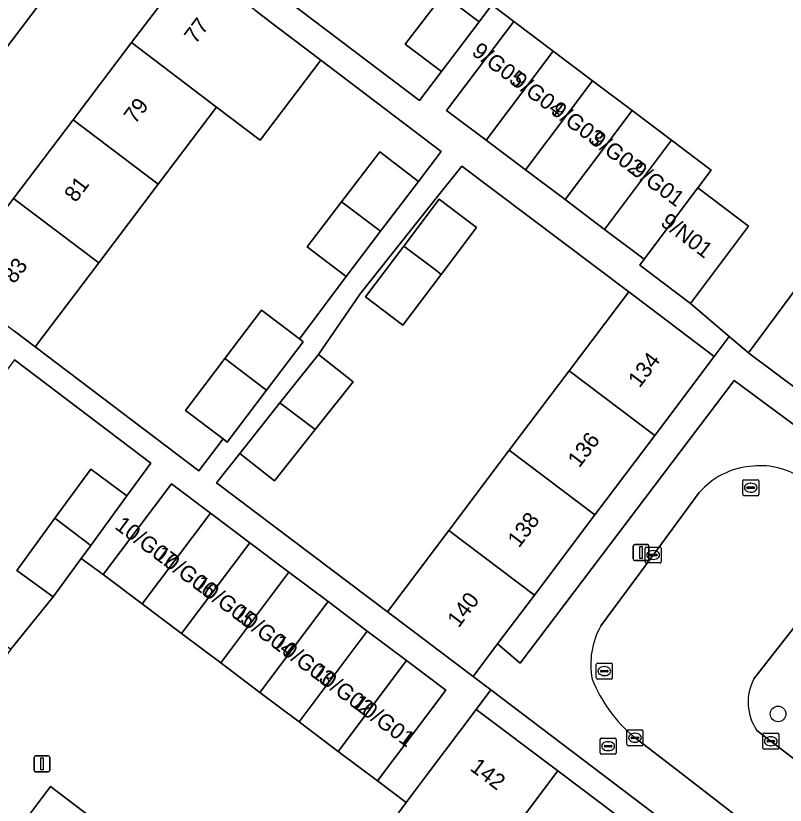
# Model space of a CAD drawing. Extents: x 159039 to 160102, y 381214 to 382524.
# Drawn here: x 159391.67 to 159439.83, y 381905.89 to 381955.27 of the extents above; entities that cross this region are included whole.
import ezdxf

# ---------------------------------------------------------------- set-up
doc = ezdxf.new("R2010")
doc.units = 0
for name, color, linetype in [('IMGEO_Boom', 7, 'Continuous'), ('IMGEO_Brandkraan', 7, 'Continuous'), ('IMGEO_Erf', 7, 'Continuous'), ('IMGEO_Groenvoorziening', 7, 'Continuous'), ('IMGEO_Kolk', 7, 'Continuous'), ('IMGEO_Lichtmast', 7, 'Continuous'), ('IMGEO_Pand', 7, 'Continuous'), ('IMGEO_Pand_nummerreeks', 7, 'Continuous'), ('IMGEO_Rijbaan_lokaal_open', 7, 'Continuous'), ('IMGEO_Rioolput', 7, 'Continuous'), ('IMGEO_Voetpad_open', 7, 'Continuous')]:
    doc.layers.add(name, color=color, linetype=linetype)

msp = doc.modelspace()

# ---------------------------------------------------------------- linework, layer by layer
at = {"layer": 'IMGEO_Boom'}
msp.add_circle((159439.379, 381911.604), 0.489, dxfattribs=at)
at = {"layer": 'IMGEO_Brandkraan'}
for p, q in [((159428.245, 381909.161), (159428.245, 381910.013)), ((159428.32, 381910.087), (159429.172, 381910.087)), ((159428.733, 381909.867), (159428.758, 381909.867)), ((159429.246, 381910.013), (159429.246, 381909.161)), ((159428.504, 381909.581), (159428.504, 381909.593)), ((159428.942, 381909.544), (159428.544, 381909.544)), ((159428.547, 381909.63), (159428.945, 381909.63)), ((159428.756, 381909.307), (159428.731, 381909.307)), ((159428.988, 381909.593), (159428.988, 381909.581)), ((159429.172, 381909.087), (159428.32, 381909.087))]:
    msp.add_line(p, q, dxfattribs=at)
for points in [[(159428.245, 381909.161), (159428.245, 381910.013)], [(159428.32, 381910.087), (159429.172, 381910.087)], [(159429.246, 381910.013), (159429.246, 381909.161)], [(159429.172, 381909.087), (159428.32, 381909.087)]]:
    msp.add_lwpolyline(points, dxfattribs=at)
for centre, radius, start, end in [((159428.322, 381910.011), 0.0765, 91.552, 178.448), ((159428.322, 381910.011), 0.0765, 91.552, 178.448), ((159429.17, 381910.011), 0.0765, 1.552, 88.448), ((159429.17, 381910.011), 0.0765, 1.552, 88.448), ((159428.544, 381909.59), 0.0403, 85.8775, 175.7526), ((159428.541, 381909.58), 0.0366, 178.938, 274.7102), ((159428.945, 381909.587), 0.043, 264.8664, 352.4533), ((159428.949, 381909.592), 0.0386, 1.7309, 96.639), ((159428.322, 381909.163), 0.0765, 181.552, 268.448), ((159428.322, 381909.163), 0.0765, 181.552, 268.448), ((159429.17, 381909.163), 0.0765, 271.552, 358.448), ((159429.17, 381909.163), 0.0765, 271.552, 358.448)]:
    msp.add_arc(centre, radius, start, end, dxfattribs=at)
for centre, major_axis, ratio, start_param, end_param in [((159428.732, 381909.587), (-0.387, 0.002), 0.722429, 4.712389, 7.853982), ((159428.757, 381909.587), (-0.39, 0.002), 0.717154, 1.570796, 4.712389)]:
    msp.add_ellipse(centre, major_axis=major_axis, ratio=ratio, start_param=start_param, end_param=end_param, dxfattribs=at)
at = {"layer": 'IMGEO_Erf'}
for points in [[(159398.917, 381953.594), (159402.704, 381958.596), (159397.868, 381962.257), (159382.726, 381942.256), (159387.562, 381938.595), (159391.54, 381943.85), (159395.265, 381948.769)], [(159409.912, 381940.823), (159412.062, 381943.639), (159414.45, 381946.765), (159416.878, 381944.911), (159418.304, 381946.779), (159410.763, 381952.492), (159406.974, 381947.492), (159404.237, 381949.565), (159400.585, 381944.741), (159396.861, 381939.821), (159392.883, 381934.567), (159403.126, 381926.817), (159404.646, 381928.807), (159402.302, 381930.581), (159404.766, 381933.835), (159407.05, 381936.851), (159409.419, 381935.058), (159409.502, 381935.167), (159412.341, 381938.969)], [(159430.031, 381938.001), (159419.583, 381945.877), (159418.154, 381944.078), (159415.735, 381941.036), (159413.223, 381937.875), (159410.624, 381934.094), (159412.784, 381932.378), (159410.409, 381929.39), (159407.854, 381926.175), (159405.693, 381927.891), (159404.233, 381926.054), (159414.935, 381917.986), (159418.775, 381923.077), (159422.559, 381928.094), (159426.305, 381933.061)], [(159415.955, 381940.87), (159418.168, 381943.804), (159420.516, 381942.033), (159418.303, 381939.098), (159415.905, 381935.918), (159413.556, 381937.688)], [(159436.632, 381932.453), (159446.5, 381925.157), (159447.631, 381926.611), (159447.651, 381926.637), (159442.585, 381930.419), (159437.556, 381934.173), (159437.521, 381934.199), (159436.327, 381935.215), (159435.384, 381933.964), (159431.657, 381929.023), (159427.91, 381924.056), (159424.126, 381919.039), (159421.82, 381915.982), (159423.238, 381914.788)], [(159431.585, 381905.396), (159421.4, 381913.107), (159420.487, 381911.887), (159425.591, 381908.049), (159430.694, 381904.211)]]:
    msp.add_lwpolyline(points, close=True, dxfattribs=at)
for points in [[(159408.626, 381956.269), (159416.944, 381949.973), (159418.311, 381951.779), (159416.051, 381953.49), (159418.411, 381956.607)], [(159389.093, 381917.303), (159391.36, 381915.647), (159394.01, 381918.924), (159391.743, 381920.58), (159394.123, 381923.839), (159396.364, 381926.908), (159398.631, 381925.252), (159400.124, 381927.297), (159391.603, 381933.745), (159387.754, 381928.661), (159384.163, 381923.917), (159386.906, 381921.84), (159383.226, 381916.979), (159380.483, 381919.056), (159376.759, 381914.137), (159376.674, 381914.024), (159379.154, 381912.146), (159375.514, 381907.337), (159371.965, 381902.649)]]:
    msp.add_lwpolyline(points, dxfattribs=at)
at = {"layer": 'IMGEO_Groenvoorziening'}
for points in [[(159438.052, 381910.557), (159441.4, 381908.012), (159442.138, 381907.498), (159447.89, 381914.593), (159445.82, 381916.183), (159444.115, 381917.538)], [(159440.342, 381916.976), (159437.867, 381913.808)]]:
    msp.add_lwpolyline(points, dxfattribs=at)
msp.add_arc((159440.66, 381912.336), 3.157, 152.2112, 214.3026, dxfattribs=at)
at = {"layer": 'IMGEO_Kolk'}
for p, q in [((159431.06, 381921.118), (159431.06, 381921.97)), ((159431.135, 381922.044), (159431.987, 381922.044)), ((159431.548, 381921.824), (159431.573, 381921.824)), ((159432.061, 381921.97), (159432.061, 381921.118)), ((159431.319, 381921.538), (159431.319, 381921.55)), ((159431.757, 381921.501), (159431.359, 381921.501)), ((159431.362, 381921.587), (159431.76, 381921.587)), ((159431.571, 381921.264), (159431.546, 381921.264)), ((159431.803, 381921.55), (159431.803, 381921.538)), ((159431.987, 381921.044), (159431.135, 381921.044)), ((159429.924, 381909.688), (159429.924, 381910.54)), ((159429.999, 381910.614), (159430.851, 381910.614)), ((159430.412, 381910.394), (159430.437, 381910.394)), ((159430.925, 381910.54), (159430.925, 381909.688)), ((159438.424, 381909.469), (159438.424, 381910.321)), ((159438.499, 381910.395), (159439.351, 381910.395)), ((159439.425, 381910.321), (159439.425, 381909.469)), ((159430.183, 381910.108), (159430.183, 381910.12)), ((159430.621, 381910.071), (159430.223, 381910.071)), ((159430.226, 381910.157), (159430.624, 381910.157)), ((159430.435, 381909.834), (159430.41, 381909.834)), ((159430.667, 381910.12), (159430.667, 381910.108)), ((159438.683, 381909.889), (159438.683, 381909.901)), ((159439.121, 381909.852), (159438.723, 381909.852)), ((159438.726, 381909.938), (159439.124, 381909.938)), ((159438.912, 381910.175), (159438.937, 381910.175)), ((159439.167, 381909.901), (159439.167, 381909.889)), ((159430.851, 381909.614), (159429.999, 381909.614)), ((159439.351, 381909.395), (159438.499, 381909.395)), ((159438.935, 381909.615), (159438.91, 381909.615))]:
    msp.add_line(p, q, dxfattribs=at)
for points in [[(159431.06, 381921.118), (159431.06, 381921.97)], [(159431.135, 381922.044), (159431.987, 381922.044)], [(159432.061, 381921.97), (159432.061, 381921.118)], [(159431.987, 381921.044), (159431.135, 381921.044)], [(159429.924, 381909.688), (159429.924, 381910.54)], [(159429.999, 381910.614), (159430.851, 381910.614)], [(159430.925, 381910.54), (159430.925, 381909.688)], [(159438.424, 381909.469), (159438.424, 381910.321)], [(159438.499, 381910.395), (159439.351, 381910.395)], [(159439.425, 381910.321), (159439.425, 381909.469)], [(159430.851, 381909.614), (159429.999, 381909.614)], [(159439.351, 381909.395), (159438.499, 381909.395)]]:
    msp.add_lwpolyline(points, dxfattribs=at)
for centre, radius, start, end in [((159431.137, 381921.968), 0.0765, 91.552, 178.448), ((159431.137, 381921.968), 0.0765, 91.552, 178.448), ((159431.985, 381921.968), 0.0765, 1.552, 88.448), ((159431.985, 381921.968), 0.0765, 1.552, 88.448), ((159431.359, 381921.547), 0.0403, 85.8775, 175.7526), ((159431.356, 381921.537), 0.0366, 178.938, 274.7102), ((159431.76, 381921.544), 0.043, 264.8664, 352.4533), ((159431.764, 381921.549), 0.0386, 1.7309, 96.639), ((159431.137, 381921.12), 0.0765, 181.552, 268.448), ((159431.137, 381921.12), 0.0765, 181.552, 268.448), ((159431.985, 381921.12), 0.0765, 271.552, 358.448), ((159431.985, 381921.12), 0.0765, 271.552, 358.448), ((159430.001, 381910.538), 0.0765, 91.552, 178.448), ((159430.001, 381910.538), 0.0765, 91.552, 178.448), ((159430.849, 381910.538), 0.0765, 1.552, 88.448), ((159430.849, 381910.538), 0.0765, 1.552, 88.448), ((159438.501, 381910.319), 0.0765, 91.552, 178.448), ((159438.501, 381910.319), 0.0765, 91.552, 178.448), ((159439.349, 381910.319), 0.0765, 1.552, 88.448), ((159439.349, 381910.319), 0.0765, 1.552, 88.448), ((159430.223, 381910.117), 0.0403, 85.8775, 175.7526), ((159430.22, 381910.107), 0.0366, 178.938, 274.7102), ((159430.624, 381910.114), 0.043, 264.8664, 352.4533), ((159430.628, 381910.119), 0.0386, 1.7309, 96.639), ((159438.723, 381909.898), 0.0403, 85.8775, 175.7526), ((159438.72, 381909.888), 0.0366, 178.938, 274.7102), ((159439.124, 381909.895), 0.043, 264.8664, 352.4533), ((159439.128, 381909.9), 0.0386, 1.7309, 96.639), ((159430.001, 381909.69), 0.0765, 181.552, 268.448), ((159430.001, 381909.69), 0.0765, 181.552, 268.448), ((159430.849, 381909.69), 0.0765, 271.552, 358.448), ((159430.849, 381909.69), 0.0765, 271.552, 358.448), ((159438.501, 381909.471), 0.0765, 181.552, 268.448), ((159438.501, 381909.471), 0.0765, 181.552, 268.448), ((159439.349, 381909.471), 0.0765, 271.552, 358.448), ((159439.349, 381909.471), 0.0765, 271.552, 358.448)]:
    msp.add_arc(centre, radius, start, end, dxfattribs=at)
for centre, major_axis, ratio, start_param, end_param in [((159431.547, 381921.544), (-0.387, 0.002), 0.722429, 4.712389, 7.853982), ((159431.572, 381921.544), (-0.39, 0.002), 0.717154, 1.570796, 4.712389), ((159430.411, 381910.114), (-0.387, 0.002), 0.722429, 4.712389, 7.853982), ((159430.436, 381910.114), (-0.39, 0.002), 0.717154, 1.570796, 4.712389), ((159438.911, 381909.895), (-0.387, 0.002), 0.722429, 4.712389, 7.853982), ((159438.936, 381909.895), (-0.39, 0.002), 0.717154, 1.570796, 4.712389)]:
    msp.add_ellipse(centre, major_axis=major_axis, ratio=ratio, start_param=start_param, end_param=end_param, dxfattribs=at)
at = {"layer": 'IMGEO_Lichtmast'}
for p, q in [((159430.411, 381922.199), (159431.201, 381922.199)), ((159431.201, 381922.199), (159430.411, 381922.199)), ((159430.311, 381921.299), (159430.311, 381922.099)), ((159430.311, 381922.099), (159430.311, 381921.299)), ((159431.301, 381922.099), (159431.301, 381921.299)), ((159431.301, 381921.299), (159431.301, 381922.099)), ((159431.201, 381921.199), (159430.411, 381921.199)), ((159430.411, 381921.199), (159431.201, 381921.199)), ((159392.815, 381908.083), (159392.815, 381908.883)), ((159392.815, 381908.883), (159392.815, 381908.083)), ((159392.915, 381908.983), (159393.705, 381908.983)), ((159393.705, 381908.983), (159392.915, 381908.983)), ((159393.805, 381908.883), (159393.805, 381908.083)), ((159393.805, 381908.083), (159393.805, 381908.883)), ((159393.705, 381907.983), (159392.915, 381907.983)), ((159392.915, 381907.983), (159393.705, 381907.983))]:
    msp.add_line(p, q, dxfattribs=at)
for points in [[(159430.731, 381922.074), (159430.881, 381922.074), (159430.881, 381921.324), (159430.731, 381921.324), (159430.731, 381922.074)], [(159393.235, 381908.858), (159393.385, 381908.858), (159393.385, 381908.108), (159393.235, 381908.108), (159393.235, 381908.858)]]:
    msp.add_lwpolyline(points, dxfattribs=at)
for centre, start, end in [((159430.411, 381922.099), 90, 180), ((159430.411, 381922.099), 90, 180), ((159431.201, 381922.099), 0, 90), ((159431.201, 381922.099), 360, 90), ((159430.411, 381921.299), 180, 270), ((159430.411, 381921.299), 180, 270), ((159431.201, 381921.299), 270, 0), ((159431.201, 381921.299), 270, 0), ((159392.915, 381908.883), 90, 180), ((159392.915, 381908.883), 90, 180), ((159393.705, 381908.883), 0, 90), ((159393.705, 381908.883), 360, 90), ((159392.915, 381908.083), 180, 270), ((159392.915, 381908.083), 180, 270), ((159393.705, 381908.083), 270, 0), ((159393.705, 381908.083), 270, 0)]:
    msp.add_arc(centre, 0.1, start, end, dxfattribs=at)
at = {"layer": 'IMGEO_Pand'}
for points in [[(159423.011, 381957.989), (159420.752, 381959.7), (159418.411, 381956.607), (159420.67, 381954.897), (159421.469, 381955.953)], [(159408.024, 381954.568), (159406.691, 381955.578), (159402.704, 381958.596), (159398.917, 381953.594), (159404.237, 381949.565), (159406.974, 381947.492), (159410.763, 381952.492)], [(159420.67, 381954.897), (159418.411, 381956.607), (159416.051, 381953.49), (159418.311, 381951.779)], [(159421.109, 381947.49), (159425.302, 381953.062), (159422.832, 381954.921), (159418.638, 381949.349)], [(159400.585, 381944.741), (159404.237, 381949.565), (159398.917, 381953.594), (159395.265, 381948.769)], [(159421.109, 381947.49), (159423.579, 381945.631), (159427.772, 381951.203), (159425.302, 381953.062)], [(159426.049, 381943.772), (159430.243, 381949.344), (159427.772, 381951.203), (159423.579, 381945.631)], [(159426.049, 381943.772), (159428.519, 381941.913), (159432.713, 381947.485), (159430.243, 381949.344)], [(159400.585, 381944.741), (159395.265, 381948.769), (159391.54, 381943.85), (159396.861, 381939.821)], [(159434.351, 381944.512), (159435.183, 381945.626), (159432.713, 381947.485), (159428.519, 381941.913), (159431.008, 381940.04)], [(159412.062, 381943.639), (159414.498, 381941.794), (159416.878, 381944.911), (159414.45, 381946.765)], [(159434.351, 381944.512), (159431.008, 381940.04), (159430.728, 381939.668), (159433.894, 381937.285), (159437.532, 381942.118)], [(159396.861, 381939.821), (159391.54, 381943.85), (159387.562, 381938.595), (159391.585, 381935.549), (159392.883, 381934.567)], [(159412.062, 381943.639), (159409.912, 381940.823), (159412.341, 381938.969), (159414.498, 381941.794)], [(159415.955, 381940.87), (159417.939, 381939.373), (159418.303, 381939.098), (159420.516, 381942.033), (159418.168, 381943.804)], [(159418.303, 381939.098), (159417.939, 381939.373), (159415.955, 381940.87), (159413.556, 381937.688), (159415.905, 381935.918)], [(159447.431, 381936.906), (159442.39, 381940.671), (159440.513, 381938.206), (159437.521, 381934.199), (159437.556, 381934.173), (159442.585, 381930.419)], [(159426.305, 381933.061), (159431.657, 381929.023), (159435.384, 381933.964), (159431.392, 381936.975), (159430.031, 381938.001)], [(159409.419, 381935.058), (159407.05, 381936.851), (159404.766, 381933.835), (159407.123, 381932.051), (159407.368, 381931.865), (159409.652, 381934.881)], [(159410.409, 381929.39), (159412.784, 381932.378), (159410.624, 381934.094), (159408.206, 381931.053)], [(159407.368, 381931.865), (159407.123, 381932.051), (159404.766, 381933.835), (159402.302, 381930.581), (159404.646, 381928.807), (159404.904, 381928.611)], [(159422.559, 381928.094), (159427.91, 381924.056), (159431.657, 381929.023), (159426.305, 381933.061)], [(159410.409, 381929.39), (159408.206, 381931.053), (159405.693, 381927.891), (159407.854, 381926.175)], [(159418.775, 381923.077), (159424.126, 381919.039), (159427.91, 381924.056), (159422.559, 381928.094)], [(159394.123, 381923.839), (159396.362, 381922.145), (159398.631, 381925.252), (159396.364, 381926.908)], [(159399.591, 381918.48), (159403.862, 381924.16), (159401.409, 381926.004), (159397.138, 381920.325)], [(159406.314, 381922.315), (159403.862, 381924.16), (159399.591, 381918.48), (159402.044, 381916.636)], [(159396.362, 381922.145), (159394.123, 381923.839), (159391.743, 381920.58), (159394.01, 381918.924), (159395.765, 381921.328)], [(159418.775, 381923.077), (159414.935, 381917.986), (159416.296, 381916.96), (159420.287, 381913.949), (159421.82, 381915.982), (159424.126, 381919.039)], [(159406.314, 381922.315), (159402.044, 381916.636), (159404.497, 381914.792), (159408.767, 381920.471)], [(159404.497, 381914.792), (159406.949, 381912.947), (159411.22, 381918.626), (159408.767, 381920.471)], [(159409.402, 381911.103), (159413.673, 381916.782), (159411.22, 381918.626), (159406.949, 381912.947)], [(159416.125, 381914.937), (159413.673, 381916.782), (159409.402, 381911.103), (159411.855, 381909.259)], [(159416.125, 381914.937), (159411.855, 381909.259), (159414.308, 381907.414), (159418.578, 381913.093)], [(159425.591, 381908.049), (159420.487, 381911.887), (159417.483, 381907.891), (159416.108, 381906.061), (159415.625, 381905.419), (159420.728, 381901.581)], [(159425.591, 381908.049), (159420.728, 381901.581), (159425.831, 381897.744), (159427.689, 381900.215), (159430.694, 381904.211)], [(159393.839, 381907.055), (159392.211, 381904.905), (159396.388, 381901.741), (159398.017, 381903.891)]]:
    msp.add_lwpolyline(points, close=True, dxfattribs=at)
at = {"layer": 'IMGEO_Rijbaan_lokaal_open'}
for points in [[(159440.673, 381978.378), (159439.221, 381979.469), (159437.843, 381977.581), (159435.502, 381974.488), (159433.143, 381971.371), (159430.438, 381967.798), (159428.097, 381964.705), (159425.738, 381961.588), (159423.011, 381957.989), (159421.469, 381955.953), (159422.832, 381954.921), (159425.302, 381953.062), (159427.772, 381951.203), (159430.243, 381949.344), (159432.713, 381947.485), (159435.183, 381945.626), (159434.351, 381944.512), (159437.532, 381942.118), (159433.894, 381937.285), (159436.327, 381935.215), (159437.521, 381934.199), (159440.513, 381938.206)], [(159434.45, 381925.454), (159431.853, 381921.937), (159428.279, 381917.104)], [(159415.625, 381905.419), (159416.108, 381906.061), (159414.308, 381907.414), (159411.855, 381909.259), (159409.402, 381911.103), (159406.949, 381912.947), (159404.497, 381914.792), (159402.044, 381916.636), (159399.591, 381918.48), (159397.138, 381920.325), (159395.765, 381921.328), (159394.01, 381918.924), (159391.36, 381915.647), (159389.091, 381912.54), (159386.739, 381909.319), (159384.249, 381905.832)], [(159437.867, 381913.808), (159440.342, 381916.976)], [(159442.138, 381907.498), (159441.4, 381908.012), (159438.052, 381910.557)], [(159430.348, 381910.174), (159433.049, 381908.101), (159438.861, 381903.597), (159440.329, 381902.405), (159442.942, 381900.503)], [(159392.211, 381904.905), (159393.839, 381907.055), (159398.017, 381903.891)]]:
    msp.add_lwpolyline(points, dxfattribs=at)
for centre, radius, start, end in [((159438.041, 381922.353), 4.745, 95.1201, 139.1903), ((159438.289, 381922.53), 4.599, 57.4067, 98.3889), ((159432.63, 381914.698), 4.972, 151.0554, 190.674), ((159436.147, 381917.108), 9.039, 201.6219, 230.0917), ((159440.66, 381912.336), 3.157, 152.2112, 214.3026)]:
    msp.add_arc(centre, radius, start, end, dxfattribs=at)
at = {"layer": 'IMGEO_Rioolput'}
for p, q in [((159437.168, 381925.329), (159437.168, 381926.181)), ((159437.243, 381926.255), (159438.095, 381926.255)), ((159438.169, 381926.181), (159438.169, 381925.329)), ((159437.427, 381925.749), (159437.427, 381925.761)), ((159437.865, 381925.712), (159437.467, 381925.712)), ((159437.47, 381925.798), (159437.868, 381925.798)), ((159437.656, 381926.035), (159437.681, 381926.035)), ((159437.911, 381925.761), (159437.911, 381925.749)), ((159438.095, 381925.255), (159437.243, 381925.255)), ((159437.679, 381925.475), (159437.654, 381925.475)), ((159428.08, 381914.78), (159428.932, 381914.78)), ((159428.005, 381913.854), (159428.005, 381914.706)), ((159428.264, 381914.274), (159428.264, 381914.286)), ((159428.702, 381914.237), (159428.304, 381914.237)), ((159428.307, 381914.323), (159428.705, 381914.323)), ((159428.493, 381914.56), (159428.518, 381914.56)), ((159428.748, 381914.286), (159428.748, 381914.274)), ((159429.006, 381914.706), (159429.006, 381913.854)), ((159428.932, 381913.78), (159428.08, 381913.78)), ((159428.516, 381914), (159428.491, 381914))]:
    msp.add_line(p, q, dxfattribs=at)
for points in [[(159437.168, 381925.329), (159437.168, 381926.181)], [(159437.243, 381926.255), (159438.095, 381926.255)], [(159438.169, 381926.181), (159438.169, 381925.329)], [(159438.095, 381925.255), (159437.243, 381925.255)], [(159428.08, 381914.78), (159428.932, 381914.78)], [(159428.005, 381913.854), (159428.005, 381914.706)], [(159429.006, 381914.706), (159429.006, 381913.854)], [(159428.932, 381913.78), (159428.08, 381913.78)]]:
    msp.add_lwpolyline(points, dxfattribs=at)
for centre, radius, start, end in [((159437.245, 381926.179), 0.0765, 91.552, 178.448), ((159437.245, 381926.179), 0.0765, 91.552, 178.448), ((159438.093, 381926.179), 0.0765, 1.552, 88.448), ((159438.093, 381926.179), 0.0765, 1.552, 88.448), ((159437.467, 381925.758), 0.0403, 85.8775, 175.7526), ((159437.464, 381925.748), 0.0366, 178.938, 274.7102), ((159437.868, 381925.755), 0.043, 264.8664, 352.4533), ((159437.872, 381925.76), 0.0386, 1.7309, 96.639), ((159437.245, 381925.331), 0.0765, 181.552, 268.448), ((159437.245, 381925.331), 0.0765, 181.552, 268.448), ((159438.093, 381925.331), 0.0765, 271.552, 358.448), ((159438.093, 381925.331), 0.0765, 271.552, 358.448), ((159428.082, 381914.704), 0.0765, 91.552, 178.448), ((159428.082, 381914.704), 0.0765, 91.552, 178.448), ((159428.93, 381914.704), 0.0765, 1.552, 88.448), ((159428.93, 381914.704), 0.0765, 1.552, 88.448), ((159428.304, 381914.283), 0.0403, 85.8775, 175.7526), ((159428.301, 381914.273), 0.0366, 178.938, 274.7102), ((159428.705, 381914.28), 0.043, 264.8664, 352.4533), ((159428.709, 381914.285), 0.0386, 1.7309, 96.639), ((159428.082, 381913.856), 0.0765, 181.552, 268.448), ((159428.082, 381913.856), 0.0765, 181.552, 268.448), ((159428.93, 381913.856), 0.0765, 271.552, 358.448), ((159428.93, 381913.856), 0.0765, 271.552, 358.448)]:
    msp.add_arc(centre, radius, start, end, dxfattribs=at)
for centre, major_axis, ratio, start_param, end_param in [((159437.655, 381925.755), (-0.387, 0.002), 0.722429, 4.712389, 7.853982), ((159437.68, 381925.755), (-0.39, 0.002), 0.717154, 1.570796, 4.712389), ((159428.492, 381914.28), (-0.387, 0.002), 0.722429, 4.712389, 7.853982), ((159428.517, 381914.28), (-0.39, 0.002), 0.717154, 1.570796, 4.712389)]:
    msp.add_ellipse(centre, major_axis=major_axis, ratio=ratio, start_param=start_param, end_param=end_param, dxfattribs=at)
at = {"layer": 'IMGEO_Voetpad_open'}
for points in [[(159358.765, 381910.606), (159381.864, 381941.117), (159382.726, 381942.256), (159397.868, 381962.257), (159398.906, 381963.628), (159421.683, 381993.713)], [(159391.603, 381933.745), (159400.124, 381927.297), (159398.631, 381925.252), (159396.362, 381922.145), (159395.765, 381921.328), (159397.138, 381920.325), (159401.409, 381926.004), (159403.862, 381924.16), (159406.314, 381922.315), (159408.767, 381920.471), (159411.22, 381918.626), (159413.673, 381916.782), (159416.125, 381914.937), (159418.578, 381913.093), (159414.308, 381907.414), (159416.108, 381906.061), (159417.483, 381907.891), (159420.487, 381911.887), (159421.4, 381913.107), (159420.287, 381913.949), (159416.296, 381916.96), (159414.935, 381917.986), (159404.233, 381926.054), (159405.693, 381927.891), (159408.206, 381931.053), (159410.624, 381934.094), (159413.223, 381937.875), (159415.735, 381941.036), (159418.154, 381944.078), (159419.583, 381945.877), (159430.031, 381938.001), (159431.392, 381936.975), (159435.384, 381933.964), (159436.327, 381935.215), (159433.894, 381937.285), (159430.728, 381939.668), (159431.008, 381940.04), (159428.519, 381941.913), (159426.049, 381943.772), (159423.579, 381945.631), (159421.109, 381947.49), (159418.638, 381949.349), (159422.832, 381954.921), (159421.469, 381955.953), (159420.67, 381954.897), (159418.311, 381951.779), (159416.944, 381949.973), (159408.626, 381956.269)], [(159406.691, 381955.578), (159408.024, 381954.568), (159410.763, 381952.492), (159418.304, 381946.779), (159416.878, 381944.911), (159414.498, 381941.794), (159412.341, 381938.969), (159409.502, 381935.167), (159409.419, 381935.058), (159409.652, 381934.881), (159407.368, 381931.865), (159404.904, 381928.611), (159404.646, 381928.807), (159403.126, 381926.817), (159392.883, 381934.567), (159391.585, 381935.549)], [(159465.119, 381903.631), (159463.409, 381904.86), (159468.044, 381911.321), (159466.84, 381912.207), (159463.424, 381914.86), (159456.646, 381919.953), (159448.868, 381925.698), (159447.631, 381926.611), (159446.5, 381925.157), (159436.632, 381932.453), (159423.238, 381914.788), (159421.82, 381915.982), (159420.287, 381913.949), (159421.4, 381913.107), (159431.585, 381905.396), (159430.694, 381904.211), (159431.763, 381903.413), (159439.535, 381897.61), (159446.346, 381892.511), (159448.923, 381890.559), (159451.824, 381888.437), (159454.27, 381891.937), (159455.918, 381890.785)], [(159428.279, 381917.104), (159431.853, 381921.937), (159434.45, 381925.454)], [(159440.329, 381902.405), (159438.861, 381903.597), (159433.049, 381908.101), (159430.348, 381910.174)]]:
    msp.add_lwpolyline(points, dxfattribs=at)
for centre, radius, start, end in [((159438.041, 381922.353), 4.745, 95.1201, 139.1903), ((159438.289, 381922.53), 4.599, 57.4067, 98.3889), ((159432.63, 381914.698), 4.972, 151.0554, 190.674), ((159436.147, 381917.108), 9.039, 201.6219, 230.0917)]:
    msp.add_arc(centre, radius, start, end, dxfattribs=at)

# ---------------------------------------------------------------- texts
at = {"layer": 'IMGEO_Pand_nummerreeks'}
for s, rotation, p in [('77', 52.8725, (159402.927, 381953.457)), ('9/G05', 323.2672, (159420.148, 381952.886)), ('9/G04', 323.2672, (159422.616, 381951.045)), ('79', 52.872, (159399.142, 381948.457)), ('9/G03', 323.2672, (159425.085, 381949.203)), ('9/G02', 323.2672, (159427.548, 381947.365)), ('9/G01', 323.2672, (159430.109, 381945.453)), ('81', 52.872, (159395.424, 381943.547)), ('9/N01', 322.5684, (159431.954, 381942.224)), ('83', 52.872, (159391.571, 381938.457)), ('134', 52.9733, (159430.71, 381931.951)), ('136', 52.9733, (159426.935, 381926.948)), ('138', 52.9733, (159423.164, 381921.947)), ('10/G07', 323.1301, (159397.808, 381923.237)), ('10/G06', 323.1301, (159400.266, 381921.393)), ('10/G05', 323.1301, (159402.725, 381919.549)), ('140', 52.9733, (159419.39, 381916.943)), ('10/G04', 323.1301, (159405.183, 381917.705)), ('10/G03', 323.1301, (159407.641, 381915.862)), ('10/G02', 323.1301, (159410.095, 381914.022)), ('10/G01', 323.1301, (159412.646, 381912.108)), ('142', 323.0557, (159420.037, 381908.122))]:
    msp.add_text(s, height=1, rotation=rotation, dxfattribs=at).set_placement(p)

doc.saveas('drawing.dxf')
